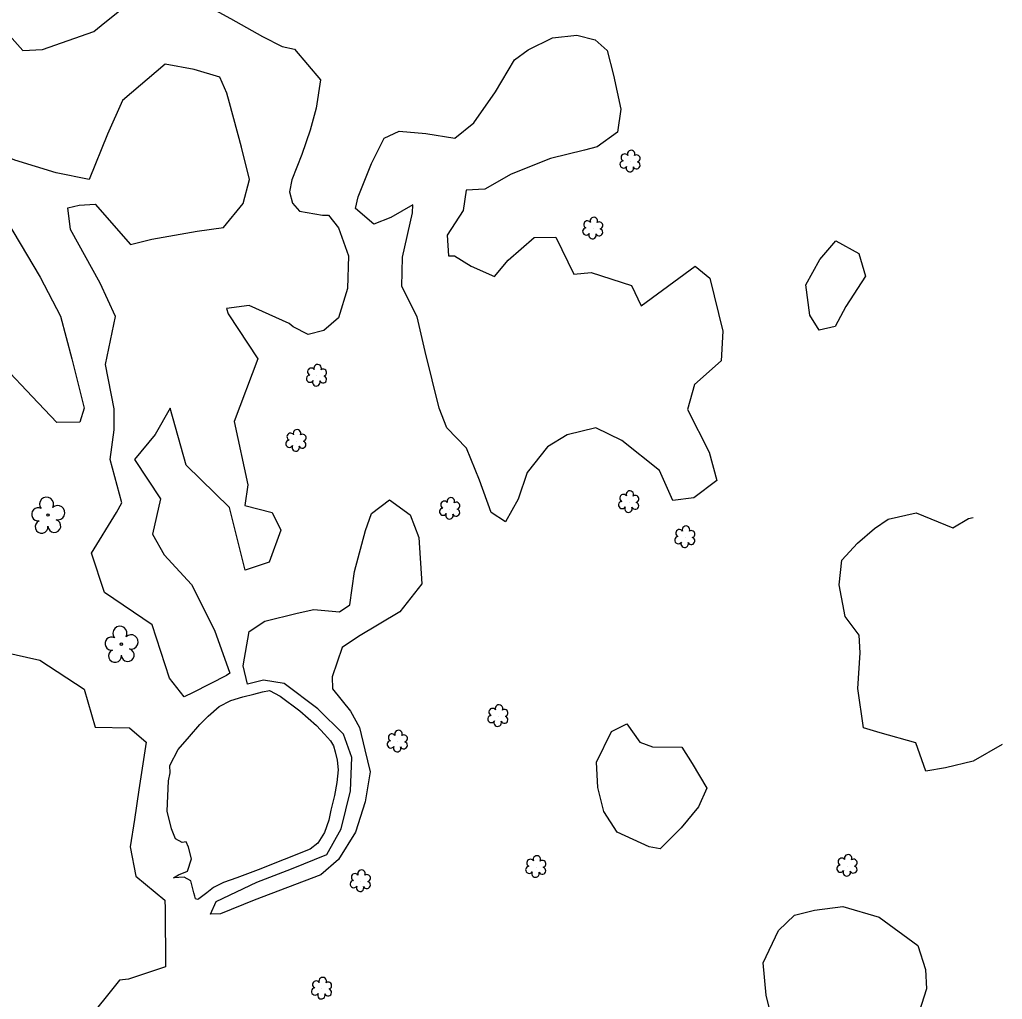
# Model space of a CAD drawing. Extents: x 3040896 to 3051146, y 687568 to 732976.
# Drawn here: x 3046478 to 3046737.6, y 711295.4 to 711554.1 of the extents above; entities that cross this region are included whole.
import ezdxf

# ---------------------------------------------------------------- set-up
doc = ezdxf.new("R2010")
doc.units = 0
for name, color, linetype in [('Exist Hydro Stream or Body of Water', 7, 'Continuous'), ('Exist Vegetation Hedge Row', 7, 'Continuous'), ('Exist Vegetation Shrub CELL', 7, 'Continuous'), ('Exist Vegetation Tree CELL', 7, 'Continuous')]:
    doc.layers.add(name, color=color, linetype=linetype)

msp = doc.modelspace()

# ---------------------------------------------------------------- linework, layer by layer
at = {"layer": 'Exist Hydro Stream or Body of Water'}
for points in [[(3046524.01, 711323.48), (3046523.23, 711326.65), (3046521.4, 711327.67), (3046518.59, 711327.46), (3046519.94, 711328.26), (3046522.3, 711329.25), (3046523.35, 711332.47), (3046522.59, 711335.55), (3046521.96, 711336.98), (3046520.87, 711336.79), (3046519.16, 711337.75), (3046518.09, 711340.38), (3046516.94, 711345.05), (3046517.3, 711353.05), (3046517.69, 711355.14), (3046517.67, 711357.16), (3046519.85, 711361.36), (3046522.8, 711364.78), (3046525.57, 711367.98), (3046527.8, 711370.12), (3046530.71, 711372.67), (3046533.77, 711374.24), (3046536.9, 711375.29), (3046539.82, 711375.94), (3046542.13, 711376.53), (3046543.95, 711376.92), (3046546.82, 711375.39), (3046551.96, 711371.54), (3046556.41, 711367.71), (3046558.49, 711365.4), (3046560.09, 711363.64), (3046560.91, 711362.31), (3046561.3, 711360.76), (3046561.83, 711358.55), (3046562.15, 711355.97), (3046561.75, 711352.64), (3046561.11, 711349.16), (3046560.21, 711345.28)], [(3046560.21, 711345.28), (3046559.64, 711342.71), (3046558.52, 711339.41), (3046556.77, 711336.64), (3046554.73, 711335.04), (3046541.02, 711329.54), (3046535.33, 711327.46), (3046531.8, 711326.18), (3046529.16, 711324.89), (3046527.45, 711323.53), (3046525.28, 711321.93), (3046525.03, 711321.72), (3046524.44, 711321.91), (3046524.21, 711322.65), (3046524.01, 711323.48)]]:
    msp.add_lwpolyline(points, dxfattribs=at)
at = {"layer": 'Exist Vegetation Hedge Row'}
for points in [[(3046497.6, 711550.95), (3046499.5, 711552.53), (3046509.33, 711560.53), (3046515.99, 711560.95), (3046523.66, 711559.9), (3046533.69, 711554.37), (3046542.14, 711549.65), (3046547.33, 711546.97), (3046550.58, 711546.27), (3046557.43, 711538.17)], [(3046398.25, 711495.45), (3046405.22, 711493.65), (3046416.07, 711482.46), (3046426.46, 711476.56), (3046433.48, 711480.15), (3046438.66, 711492.07), (3046445.58, 711504.22), (3046455.97, 711506.83), (3046462.88, 711504.38), (3046462.48, 711523.97), (3046466.06, 711532.05), (3046470.47, 711539.73), (3046472.21, 711540.26), (3046464.11, 711541.47), (3046462.23, 711547.2), (3046465.49, 711551.87), (3046473.2, 711552.27), (3046478.82, 711545.9), (3046483.99, 711546.21), (3046497.6, 711550.95)], [(3046618.76, 711549.24), (3046625.14, 711550.02), (3046629.97, 711548.77), (3046633.21, 711545.98), (3046634.84, 711539.38), (3046636.77, 711530.48), (3046635.88, 711524.39), (3046630.55, 711520.51), (3046627.19, 711519.64), (3046618.19, 711517.45), (3046607.78, 711513.3), (3046600.88, 711509.29), (3046595.96, 711509.02), (3046595.14, 711503.68), (3046590.9, 711497.14), (3046591.27, 711491.71), (3046592.81, 711491.7), (3046597.29, 711488.94), (3046603.44, 711486.28), (3046607.07, 711490.55), (3046613.93, 711496.57), (3046619.59, 711496.62), (3046624.39, 711486.91), (3046628.99, 711487.3), (3046639.61, 711483.92), (3046642.16, 711478.54), (3046656.41, 711489.01), (3046660.27, 711485.82), (3046663.77, 711471.8), (3046663.34, 711464.01), (3046656.24, 711457.75), (3046654.43, 711451.14), (3046660.15, 711439.88), (3046662.17, 711432.42), (3046656.04, 711427.79), (3046650.5, 711427.11), (3046647.04, 711435.03), (3046637.06, 711442.98), (3046630.18, 711446.31), (3046622.57, 711444.43), (3046617.4, 711441.25), (3046612.03, 711434.47), (3046609.65, 711427.41), (3046606.36, 711421.48), (3046602.56, 711423.96), (3046599.41, 711432.51), (3046596, 711440.91), (3046590.82, 711446.32), (3046588.78, 711451.5), (3046585.1, 711466.49), (3046583, 711475.59), (3046578.97, 711483.62), (3046579.08, 711491.35), (3046581.78, 711503.06), (3046581.84, 711505.22), (3046576, 711501.87), (3046571.54, 711500.08), (3046566.69, 711504.21), (3046567.39, 711507.26), (3046570.88, 711516.13), (3046574.31, 711522.77), (3046578.26, 711524.62), (3046585.27, 711524), (3046592.91, 711522.81), (3046598, 711526.8), (3046603.71, 711535.05), (3046608.7, 711543.5), (3046612.34, 711546.12), (3046618.76, 711549.24)], [(3046507.27, 711494.67), (3046512.93, 711496.07), (3046524.82, 711498.21), (3046531.79, 711499.18), (3046537.06, 711505.51), (3046538.72, 711511.85), (3046536.61, 711520.38), (3046533.4, 711532.16), (3046532.68, 711534.71), (3046530.87, 711538.9), (3046524.11, 711540.88), (3046516.41, 711542.36), (3046505.11, 711532.77)], [(3046557.43, 711538.17), (3046556.33, 711530.68), (3046554.76, 711524.94), (3046552.5, 711518.5), (3046549.87, 711511.77), (3046549.25, 711508.57), (3046550.08, 711505.62), (3046551.91, 711503.53), (3046557.94, 711502.43), (3046559.56, 711502.49), (3046562.18, 711499.09), (3046564.85, 711491.7), (3046564.55, 711483.06), (3046562.18, 711475.32), (3046558.36, 711471.96), (3046554.23, 711470.92), (3046550.27, 711472.99), (3046549.14, 711473.86), (3046538.56, 711478.64), (3046532.63, 711477.76)], [(3046505.11, 711532.77), (3046501.21, 711523.82), (3046496.29, 711511.84), (3046487.57, 711513.67), (3046476.67, 711516.94), (3046472.47, 711518.78), (3046470.13, 711508.93), (3046472.71, 711503.87), (3046483.4, 711486.08), (3046488.76, 711475.75), (3046491.78, 711464.53), (3046495.01, 711451.44), (3046493.89, 711447.8), (3046487.77, 711447.69), (3046481.28, 711454.56), (3046473.98, 711462.32), (3046467.58, 711465.79), (3046462.99, 711461.04), (3046443.75, 711455.69), (3046434.93, 711458.89)], [(3046532.63, 711477.76), (3046533.04, 711476.37), (3046540.87, 711464.52), (3046534.61, 711447.96), (3046538.25, 711431.28), (3046537.48, 711425.8), (3046544.69, 711423.94), (3046546.95, 711419.3), (3046543.86, 711410.84), (3046537.52, 711408.67), (3046535.83, 711415.4), (3046533.39, 711425.23), (3046521.98, 711436.46), (3046517.77, 711451.44), (3046513.78, 711444.54), (3046508.31, 711437.97), (3046515.17, 711427.58), (3046513.1, 711418.23), (3046516.12, 711412.76), (3046523.35, 711404.88), (3046529.41, 711392.85), (3046533.5, 711381.51), (3046532.63, 711380.88), (3046523.82, 711376.42), (3046521.45, 711375.23), (3046517.52, 711380.16), (3046513.01, 711394.26), (3046500.35, 711402.8), (3046496.96, 711413.21), (3046503.57, 711423.95), (3046504.97, 711426.44), (3046501.92, 711437.89), (3046502.92, 711445.75), (3046502.96, 711451.27), (3046500.65, 711463.04), (3046503.28, 711475.72), (3046499.25, 711484.45), (3046491.43, 711498.68), (3046490.69, 711504.36), (3046493.71, 711505.11), (3046497.89, 711505.4)], [(3046497.89, 711505.4), (3046507.27, 711494.67)], [(3046686.71, 711476.07), (3046685.69, 711484.08), (3046689.37, 711490.78), (3046693.57, 711495.7), (3046699.63, 711492.3), (3046701.47, 711486.38), (3046696.26, 711478.36), (3046693.45, 711473.09), (3046689.2, 711472.04), (3046686.71, 711476.07)], [(3046529.92, 711321.17), (3046540.63, 711326.35), (3046549.82, 711329.85), (3046559.08, 711333.62), (3046562.92, 711340.39), (3046565.37, 711350.44), (3046565.73, 711359.23), (3046563.52, 711365.42), (3046556.7, 711372.12), (3046547.87, 711378.78), (3046542.4, 711379.65), (3046538.19, 711378.61), (3046537, 711383.42), (3046538.6, 711392.54), (3046542.77, 711395.25), (3046551.26, 711397.35), (3046555.67, 711398.35), (3046562.46, 711397.69), (3046565.18, 711399.58), (3046566.47, 711408.32), (3046569.3, 711419.2), (3046570.92, 711423.71), (3046575.65, 711427.27), (3046581.15, 711423.32), (3046583.42, 711417.36), (3046584.25, 711405.11), (3046578.37, 711397.74), (3046567.48, 711391.22), (3046563.16, 711388.28), (3046560.55, 711380.57), (3046560.58, 711377.34), (3046565.39, 711371.44), (3046567.72, 711367.14), (3046569.17, 711361.25), (3046570.53, 711355.46), (3046569.29, 711347.49), (3046566.69, 711339.52), (3046562.18, 711332.31), (3046557.57, 711328.23), (3046539.88, 711321.58), (3046531.05, 711317.92), (3046528.37, 711317.83), (3046529.92, 711321.17)], [(3046737.58, 711362.68), (3046729.85, 711358.28), (3046722.6, 711356.49), (3046717.41, 711355.61), (3046714.77, 711363.09), (3046705.28, 711365.72), (3046700.86, 711367.1), (3046699.41, 711377.47), (3046700.06, 711386.84), (3046699.75, 711391.5), (3046696.08, 711396.45), (3046694.49, 711404.8), (3046695.18, 711411.36), (3046699.34, 711415.81), (3046703.78, 711419.68), (3046707.43, 711422.2), (3046714.83, 711423.83), (3046724.49, 711419.85), (3046728.67, 711422.32), (3046729.85, 711422.65)], [(3046451.17, 711392.13), (3046483.34, 711384.92), (3046495.02, 711377.25), (3046497.89, 711367.24), (3046506.98, 711367.07), (3046511.37, 711363.3), (3046509.46, 711350.68), (3046508.27, 711342.84), (3046507.18, 711335.66), (3046508.63, 711327.87), (3046516.28, 711321.57), (3046516.42, 711319.38), (3046516.51, 711303.99), (3046506.68, 711300.67), (3046504.38, 711300.39), (3046495.11, 711288.94), (3046495.92, 711277.57), (3046495.86, 711270.83), (3046486.7, 711268.09), (3046478.14, 711265.14), (3046478.33, 711257.71), (3046479.6, 711250.29), (3046472.94, 711243.89)], [(3046635.82, 711339.48), (3046632.27, 711344.97), (3046630.71, 711351.29), (3046630.35, 711358.02), (3046634.37, 711366.08), (3046638.42, 711368.1), (3046641.79, 711363.25), (3046645.16, 711362.07), (3046652.93, 711361.93), (3046655.6, 711357.62), (3046659.48, 711351.16), (3046657.31, 711346.2), (3046652.77, 711340.64), (3046647.18, 711335.11), (3046644.24, 711335.61), (3046635.82, 711339.48)], [(3046678.34, 711283.73), (3046675.19, 711296.48), (3046674.42, 711304.98), (3046678.41, 711313.58), (3046682.71, 711317.61), (3046687.99, 711318.94), (3046695.43, 711319.87), (3046705.08, 711317.05), (3046715.29, 711309.57), (3046717.24, 711303.23), (3046717.54, 711298.12), (3046714.21, 711287.67)]]:
    msp.add_lwpolyline(points, dxfattribs=at)
at = {"layer": 'Exist Vegetation Shrub CELL'}
for p, q in [((3046639.31, 711516.55), (3046639.31, 711516.55)), ((3046629.45, 711498.87), (3046629.45, 711498.87)), ((3046556.47, 711460), (3046556.47, 711460)), ((3046551.02, 711442.79), (3046551.02, 711442.79)), ((3046638.95, 711426.63), (3046638.95, 711426.63)), ((3046591.65, 711424.85), (3046591.65, 711424.85)), ((3046653.77, 711417.34), (3046653.77, 711417.34)), ((3046604.38, 711370.12), (3046604.38, 711370.12)), ((3046577.82, 711363.39), (3046577.82, 711363.39)), ((3046614.4, 711330.26), (3046614.4, 711330.26)), ((3046696.62, 711330.57), (3046696.62, 711330.57)), ((3046568.04, 711326.5), (3046568.04, 711326.5)), ((3046557.8, 711298.13), (3046557.8, 711298.13))]:
    msp.add_line(p, q, dxfattribs=at)
for centre, radius, start, end in [((3046639.54, 711518.59), 0.99, 334.8391, 200.4717), ((3046637.51, 711515.84), 0.955, 95.1099, 327.9534), ((3046637.82, 711517.67), 0.968, 35.8908, 245.4216), ((3046640.94, 711515.62), 0.937, 204.9913, 73.4601), ((3046640.98, 711517.42), 0.929, 284.4567, 126.0861), ((3046639.18, 711514.86), 0.984, 151.2797, 21.387), ((3046627.96, 711499.99), 0.968, 35.8908, 245.4216), ((3046629.68, 711500.91), 0.99, 334.8391, 200.4717), ((3046627.65, 711498.16), 0.955, 95.1099, 327.9534), ((3046631.08, 711497.94), 0.937, 204.9913, 73.4601), ((3046631.12, 711499.74), 0.929, 284.4567, 126.0861), ((3046629.32, 711497.18), 0.984, 151.2797, 21.387), ((3046554.99, 711461.12), 0.968, 35.8908, 245.4216), ((3046556.7, 711462.04), 0.99, 334.8391, 200.4717), ((3046554.67, 711459.29), 0.955, 95.1099, 327.9534), ((3046558.11, 711459.07), 0.937, 204.9913, 73.4601), ((3046558.14, 711460.87), 0.929, 284.4567, 126.0861), ((3046556.34, 711458.31), 0.984, 151.2797, 21.387), ((3046549.54, 711443.92), 0.968, 35.8908, 245.4216), ((3046551.25, 711444.83), 0.99, 334.8391, 200.4717), ((3046552.7, 711443.66), 0.929, 284.4567, 126.0861), ((3046549.22, 711442.09), 0.955, 95.1099, 327.9534), ((3046550.9, 711441.11), 0.984, 151.2797, 21.387), ((3046552.66, 711441.87), 0.937, 204.9913, 73.4601), ((3046637.47, 711427.76), 0.968, 35.8908, 245.4216), ((3046639.18, 711428.67), 0.99, 334.8391, 200.4717), ((3046640.62, 711427.5), 0.929, 284.4567, 126.0861), ((3046590.17, 711425.98), 0.968, 35.8908, 245.4216), ((3046591.88, 711426.89), 0.99, 334.8391, 200.4717), ((3046593.33, 711425.72), 0.929, 284.4567, 126.0861), ((3046637.15, 711425.93), 0.955, 95.1099, 327.9534), ((3046640.59, 711425.7), 0.937, 204.9913, 73.4601), ((3046589.85, 711424.15), 0.955, 95.1099, 327.9534), ((3046591.53, 711423.17), 0.984, 151.2797, 21.387), ((3046593.29, 711423.92), 0.937, 204.9913, 73.4601), ((3046638.82, 711424.95), 0.984, 151.2797, 21.387), ((3046654, 711419.38), 0.99, 334.8391, 200.4717), ((3046652.29, 711418.47), 0.968, 35.8908, 245.4216), ((3046655.45, 711418.21), 0.929, 284.4567, 126.0861), ((3046651.97, 711416.64), 0.955, 95.1099, 327.9534), ((3046653.65, 711415.66), 0.984, 151.2797, 21.387), ((3046655.41, 711416.41), 0.937, 204.9913, 73.4601), ((3046602.9, 711371.24), 0.968, 35.8908, 245.4216), ((3046604.61, 711372.16), 0.99, 334.8391, 200.4717), ((3046606.05, 711370.99), 0.929, 284.4567, 126.0861), ((3046602.58, 711369.41), 0.955, 95.1099, 327.9534), ((3046604.25, 711368.43), 0.984, 151.2797, 21.387), ((3046606.02, 711369.19), 0.937, 204.9913, 73.4601), ((3046578.05, 711365.43), 0.99, 334.8391, 200.4717), ((3046576.02, 711362.68), 0.955, 95.1099, 327.9534), ((3046576.34, 711364.51), 0.968, 35.8908, 245.4216), ((3046579.46, 711362.46), 0.937, 204.9913, 73.4601), ((3046579.49, 711364.26), 0.929, 284.4567, 126.0861), ((3046577.69, 711361.7), 0.984, 151.2797, 21.387), ((3046612.91, 711331.39), 0.968, 35.8908, 245.4216), ((3046614.62, 711332.3), 0.99, 334.8391, 200.4717), ((3046695.14, 711331.7), 0.968, 35.8908, 245.4216), ((3046696.85, 711332.61), 0.99, 334.8391, 200.4717), ((3046698.29, 711331.44), 0.929, 284.4567, 126.0861), ((3046568.27, 711328.54), 0.99, 334.8391, 200.4717), ((3046612.59, 711329.56), 0.955, 95.1099, 327.9534), ((3046616.03, 711329.33), 0.937, 204.9913, 73.4601), ((3046616.07, 711331.13), 0.929, 284.4567, 126.0861), ((3046694.82, 711329.87), 0.955, 95.1099, 327.9534), ((3046698.26, 711329.65), 0.937, 204.9913, 73.4601), ((3046566.56, 711327.62), 0.968, 35.8908, 245.4216), ((3046569.71, 711327.37), 0.929, 284.4567, 126.0861), ((3046614.27, 711328.58), 0.984, 151.2797, 21.387), ((3046696.49, 711328.89), 0.984, 151.2797, 21.387), ((3046566.24, 711325.79), 0.955, 95.1099, 327.9534), ((3046567.91, 711324.81), 0.984, 151.2797, 21.387), ((3046569.68, 711325.57), 0.937, 204.9913, 73.4601), ((3046558.03, 711300.17), 0.99, 334.8391, 200.4717), ((3046556, 711297.43), 0.955, 95.1099, 327.9534), ((3046556.32, 711299.26), 0.968, 35.8908, 245.4216), ((3046559.47, 711299), 0.929, 284.4567, 126.0861), ((3046557.67, 711296.45), 0.984, 151.2797, 21.387), ((3046559.44, 711297.2), 0.937, 204.9913, 73.4601)]:
    msp.add_arc(centre, radius, start, end, dxfattribs=at)
at = {"layer": 'Exist Vegetation Tree CELL'}
for p, q in [((3046485.46, 711423.27), (3046485.46, 711423.27)), ((3046504.85, 711389.16), (3046504.85, 711389.16))]:
    msp.add_line(p, q, dxfattribs=at)
for centre in [(3046485.46, 711423.27), (3046504.85, 711389.16)]:
    msp.add_circle(centre, 0.326, dxfattribs=at)
for centre, radius, start, end in [((3046485.08, 711426.14), 1.86, 330.1651, 219.7134), ((3046488.01, 711423.86), 1.9, 257.1011, 134.1999), ((3046482.86, 711423.42), 1.73, 62.6636, 279.3457), ((3046483.76, 711420.15), 1.69, 111.5671, 6.231), ((3046487.13, 711420.37), 1.7, 181.2822, 74.56), ((3046504.46, 711392.03), 1.86, 330.1651, 219.7134), ((3046502.24, 711389.31), 1.73, 62.6636, 279.3457), ((3046507.4, 711389.75), 1.9, 257.1011, 134.1999), ((3046503.15, 711386.04), 1.69, 111.5671, 6.231), ((3046506.52, 711386.26), 1.7, 181.2822, 74.56)]:
    msp.add_arc(centre, radius, start, end, dxfattribs=at)

doc.saveas('drawing.dxf')
